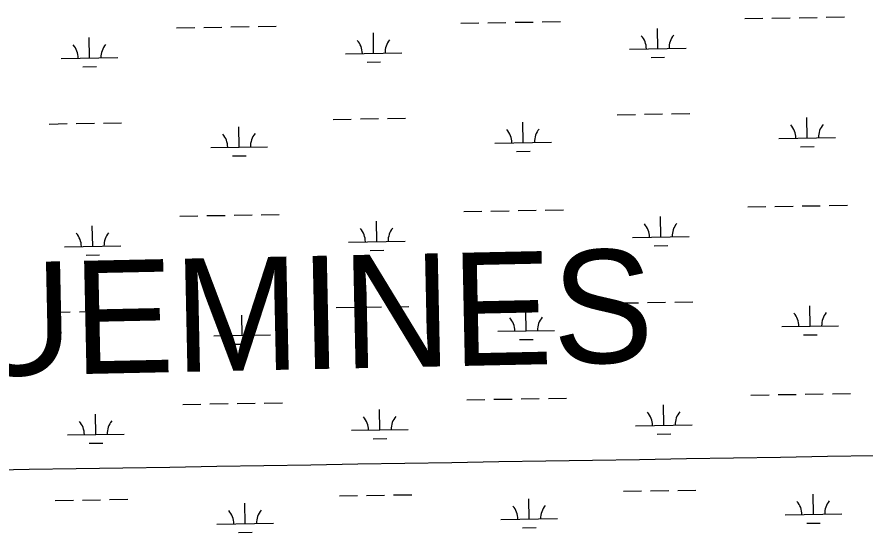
# Model space of a CAD drawing. Extents: x 3855477 to 3893699, y 299188 to 325115.
# Drawn here: x 3877088 to 3878586, y 307806 to 308727 of the extents above; entities that cross this region are included whole.
import ezdxf

# ---------------------------------------------------------------- set-up
doc = ezdxf.new("R2010")
doc.units = 0
for name, color, linetype in [('V-GRID-MAJR', 7, 'Continuous'), ('V-TOPO-GNAM-IDEN', 7, 'Continuous'), ('V-WETL-SWMP', 7, 'Continuous')]:
    doc.layers.add(name, color=color, linetype=linetype)

msp = doc.modelspace()

# ---------------------------------------------------------------- linework, layer by layer
at = {"layer": 'V-GRID-MAJR'}
msp.add_spline([(3859685.5, 307646.8), (3864995.7, 307731.4), (3870305.8, 307816.8), (3875615.9, 307902.9), (3880925.9, 307989.8), (3886236, 308077.5), (3891546.1, 308165.9)], degree=3, dxfattribs=at)
at = {"layer": 'V-WETL-SWMP'}
for p, q in [((3878517.7, 308726), (3878549.7, 308726.5)), ((3877871.9, 308715.5), (3877903.9, 308716)), ((3877919.9, 308716.3), (3877951.9, 308716.8)), ((3877967.9, 308717.1), (3877999.9, 308717.6)), ((3878015.9, 308717.8), (3878047.9, 308718.4)), ((3878373.7, 308723.7), (3878405.7, 308724.2)), ((3878421.7, 308724.4), (3878453.7, 308725)), ((3878469.7, 308725.2), (3878501.7, 308725.7)), ((3877370, 308707.3), (3877402, 308707.8)), ((3877418, 308708.1), (3877450, 308708.6)), ((3877466, 308708.9), (3877498, 308709.4)), ((3877514, 308709.7), (3877546, 308710.2)), ((3877718.1, 308662.2), (3877717.6, 308698.2)), ((3878220, 308670.4), (3878219.4, 308706.4)), ((3877216.3, 308654.1), (3877215.7, 308690.1)), ((3878170, 308669.6), (3878270, 308671.2)), ((3877166.3, 308653.2), (3877266.3, 308654.9)), ((3877668.1, 308661.4), (3877768.1, 308663)), ((3878208.2, 308654.8), (3878232.2, 308655.2)), ((3877204.6, 308638.4), (3877228.6, 308638.8)), ((3877706.4, 308646.6), (3877730.4, 308647)), ((3877694.6, 308546.4), (3877726.6, 308546.9)), ((3877742.6, 308547.2), (3877774.6, 308547.7)), ((3878148.5, 308553.8), (3878180.5, 308554.3)), ((3878196.5, 308554.6), (3878228.5, 308555.1)), ((3878244.5, 308555.4), (3878276.4, 308555.9)), ((3878484, 308512.8), (3878483.4, 308548.8)), ((3877144.8, 308537.4), (3877176.8, 308538)), ((3877192.8, 308538.2), (3877224.8, 308538.7)), ((3877240.8, 308539), (3877272.8, 308539.5)), ((3877480.3, 308496.5), (3877479.8, 308532.5)), ((3877646.6, 308545.6), (3877678.6, 308546.1)), ((3877982.2, 308504.7), (3877981.6, 308540.6)), ((3877932.2, 308503.8), (3878032.2, 308505.5)), ((3878434, 308512), (3878534, 308513.6)), ((3877430.3, 308495.7), (3877530.3, 308497.3)), ((3877970.4, 308489), (3877994.4, 308489.4)), ((3878472.3, 308497.2), (3878496.3, 308497.6)), ((3877468.6, 308480.9), (3877492.6, 308481.2)), ((3877877.3, 308382.9), (3877909.3, 308383.4)), ((3877925.3, 308383.6), (3877957.3, 308384.2)), ((3877973.3, 308384.4), (3878005.3, 308384.9)), ((3878021.3, 308385.2), (3878053.3, 308385.7)), ((3878379.1, 308391), (3878411.1, 308391.6)), ((3878427.1, 308391.8), (3878459.1, 308392.3)), ((3878475.1, 308392.6), (3878507.1, 308393.1)), ((3878523.1, 308393.4), (3878555.1, 308393.9)), ((3877375.5, 308374.7), (3877407.5, 308375.2)), ((3877423.5, 308375.5), (3877455.5, 308376)), ((3877471.5, 308376.2), (3877503.4, 308376.8)), ((3877519.4, 308377), (3877551.4, 308377.5)), ((3878225.4, 308337.8), (3878224.8, 308373.8)), ((3877221.7, 308321.4), (3877221.1, 308357.4)), ((3877723.6, 308329.6), (3877723, 308365.6)), ((3878175.4, 308337), (3878275.4, 308338.6)), ((3877171.7, 308320.6), (3877271.7, 308322.2)), ((3877673.6, 308328.8), (3877773.6, 308330.4)), ((3878213.7, 308322.2), (3878237.7, 308322.5)), ((3877711.8, 308314), (3877735.8, 308314.4)), ((3877210, 308305.8), (3877234, 308306.2)), ((3878153.9, 308221.2), (3878185.9, 308221.7)), ((3878201.9, 308221.9), (3878233.9, 308222.5)), ((3878249.9, 308222.7), (3878281.9, 308223.3)), ((3877150.2, 308204.8), (3877182.2, 308205.3)), ((3877198.2, 308205.6), (3877230.2, 308206.1)), ((3877246.2, 308206.4), (3877278.2, 308206.9)), ((3877652, 308213), (3877684, 308213.5)), ((3877700, 308213.8), (3877732, 308214.3)), ((3877748, 308214.6), (3877780, 308215.1)), ((3877987.6, 308172), (3877987, 308208)), ((3878489.4, 308180.2), (3878488.9, 308216.2)), ((3877485.8, 308163.8), (3877485.2, 308199.8)), ((3877937.6, 308171.2), (3878037.6, 308172.8)), ((3878439.4, 308179.4), (3878539.4, 308181)), ((3877435.8, 308163), (3877535.8, 308164.7)), ((3878477.7, 308164.6), (3878501.7, 308165)), ((3877474, 308148.2), (3877498, 308148.6)), ((3877975.9, 308156.4), (3877999.8, 308156.8)), ((3877978.7, 308051.8), (3878010.7, 308052.3)), ((3878026.7, 308052.6), (3878058.7, 308053.1)), ((3878384.6, 308058.4), (3878416.6, 308058.9)), ((3878432.6, 308059.2), (3878464.6, 308059.7)), ((3878480.6, 308060), (3878512.5, 308060.5)), ((3878528.5, 308060.7), (3878560.5, 308061.3)), ((3877380.9, 308042), (3877412.9, 308042.6)), ((3877428.9, 308042.8), (3877460.9, 308043.4)), ((3877476.9, 308043.6), (3877508.9, 308044.1)), ((3877524.9, 308044.4), (3877556.9, 308044.9)), ((3877882.7, 308050.2), (3877914.7, 308050.7)), ((3877930.7, 308051), (3877962.7, 308051.5)), ((3878230.8, 308005.1), (3878230.2, 308041.1)), ((3877227.1, 307988.8), (3877226.6, 308024.8)), ((3877729, 307997), (3877728.4, 308033)), ((3877679, 307996.2), (3877779, 307997.8)), ((3878180.8, 308004.3), (3878280.8, 308006)), ((3877177.1, 307988), (3877277.1, 307989.6)), ((3877717.2, 307981.3), (3877741.2, 307981.7)), ((3878219.1, 307989.5), (3878243.1, 307989.9)), ((3877215.4, 307973.2), (3877239.4, 307973.6)), ((3878159.3, 307888.5), (3878191.3, 307889.1)), ((3878207.3, 307889.3), (3878239.3, 307889.8)), ((3878255.3, 307890.1), (3878287.3, 307890.6)), ((3877155.6, 307872.2), (3877187.6, 307872.7)), ((3877203.6, 307873), (3877235.6, 307873.5)), ((3877251.6, 307873.7), (3877283.6, 307874.3)), ((3877657.5, 307880.4), (3877689.5, 307880.9)), ((3877705.5, 307881.1), (3877737.5, 307881.7)), ((3877753.4, 307881.9), (3877785.4, 307882.4)), ((3877993, 307839.4), (3877992.4, 307875.4)), ((3878494.9, 307847.6), (3878494.3, 307883.6)), ((3877491.2, 307831.2), (3877490.6, 307867.2)), ((3878444.9, 307846.8), (3878544.9, 307848.4)), ((3877441.2, 307830.4), (3877541.2, 307832)), ((3877943, 307838.6), (3878043, 307840.2)), ((3878483.1, 307831.9), (3878507.1, 307832.3)), ((3877479.4, 307815.6), (3877503.4, 307816)), ((3877981.3, 307823.8), (3878005.3, 307824.2))]:
    msp.add_line(p, q, dxfattribs=at)
for centre, start, end in [((3877662.9, 308661.8), 0.1615, 41.7052), ((3877773.4, 308663.6), 140.1615, 181.7052), ((3878164.7, 308670), 0.1615, 41.7052), ((3878275.2, 308671.8), 140.1615, 181.7052), ((3877161.1, 308653.6), 0.1615, 41.7052), ((3877271.5, 308655.4), 140.1615, 181.7052), ((3878428.8, 308512.4), 0.1615, 41.7052), ((3878539.2, 308514.2), 140.1615, 181.7052), ((3877425.1, 308496.1), 0.1615, 41.7052), ((3877535.6, 308497.9), 140.1615, 181.7052), ((3877926.9, 308504.2), 0.1615, 41.7052), ((3878037.4, 308506), 140.1615, 181.7052), ((3877668.3, 308329.2), 0.1615, 41.7052), ((3877778.8, 308331), 140.1615, 181.7052), ((3878170.2, 308337.4), 0.1615, 41.7052), ((3878280.6, 308339.2), 140.1615, 181.7052), ((3877166.5, 308321), 0.1615, 41.7052), ((3877276.9, 308322.8), 140.1615, 181.7052), ((3878434.2, 308179.8), 0.1615, 41.7052), ((3878544.7, 308181.6), 140.1615, 181.7052), ((3877541, 308165.2), 140.1615, 181.7052), ((3877932.4, 308171.6), 0.1615, 41.7052), ((3878042.8, 308173.4), 140.1615, 181.7052), ((3877430.5, 308163.4), 0.1615, 41.7052), ((3878175.6, 308004.7), 0.1615, 41.7052), ((3878286, 308006.5), 140.1615, 181.7052), ((3877171.9, 307988.4), 0.1615, 41.7052), ((3877282.4, 307990.2), 140.1615, 181.7052), ((3877673.7, 307996.5), 0.1615, 41.7052), ((3877784.2, 307998.3), 140.1615, 181.7052), ((3877937.8, 307839), 0.1615, 41.7052), ((3878048.2, 307840.8), 140.1615, 181.7052), ((3878439.6, 307847.1), 0.1615, 41.7052), ((3878550.1, 307848.9), 140.1615, 181.7052), ((3877435.9, 307830.8), 0.1615, 41.7052), ((3877546.4, 307832.6), 140.1615, 181.7052)]:
    msp.add_arc(centre, 35.2, start, end, dxfattribs=at)

# ---------------------------------------------------------------- texts
at = {"layer": 'V-TOPO-GNAM-IDEN'}
msp.add_text('PLAQUEMINES', height=200, rotation=1.2186, dxfattribs=at).set_placement((3876282.4, 308076))

doc.saveas('drawing.dxf')
